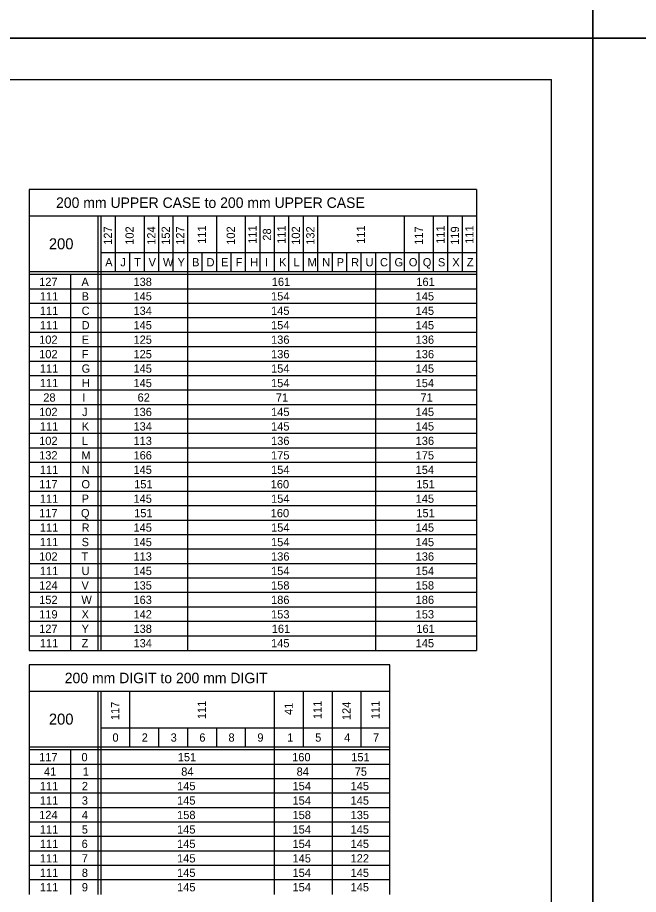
# Model space of a CAD drawing. Extents: x 637580 to 641849, y 297270 to 299646.
# Drawn here: x 639053.4 to 639278.9, y 298740.6 to 299059.1 of the extents above; entities that cross this region are included whole.
import ezdxf

# ---------------------------------------------------------------- set-up
doc = ezdxf.new("R2010")
doc.units = 0
for name, color, linetype in [('1', 7, 'Continuous'), ('2', 7, 'Continuous'), ('XCS-GRID-HVGL', 7, 'Continuous')]:
    doc.layers.add(name, color=color, linetype=linetype)

msp = doc.modelspace()

# ---------------------------------------------------------------- linework, layer by layer
at = {"layer": '1'}
for p in [(638461.31, 299036.63), (639247.31, 298472.63)]:
    msp.add_line(p, (639247.31, 299036.63), dxfattribs=at)
at = {"layer": '2'}
for p, q in [((639220.11, 298996.63), (639057.61, 298996.63)), ((639057.61, 298996.63), (639057.61, 298829.25)), ((639220.11, 298996.63), (639220.11, 298829.25)), ((639057.61, 298987.13), (639220.11, 298987.13)), ((639082.61, 298987.13), (639082.61, 298829.25)), ((639083.61, 298987.13), (639083.61, 298829.25)), ((639088.86, 298987.13), (639088.86, 298966.75)), ((639099.36, 298987.13), (639099.36, 298966.75)), ((639104.61, 298987.13), (639104.61, 298966.75)), ((639109.86, 298987.13), (639109.86, 298966.75)), ((639115.11, 298987.13), (639115.11, 298829.25)), ((639125.61, 298987.13), (639125.61, 298966.75)), ((639136.11, 298987.13), (639136.11, 298966.75)), ((639141.36, 298987.13), (639141.36, 298966.75)), ((639146.61, 298987.13), (639146.61, 298966.75)), ((639151.86, 298987.13), (639151.86, 298966.75)), ((639157.11, 298987.13), (639157.11, 298966.75)), ((639162.36, 298987.13), (639162.36, 298966.75)), ((639193.86, 298987.13), (639193.86, 298966.75)), ((639204.36, 298987.13), (639204.36, 298966.75)), ((639209.61, 298987.13), (639209.61, 298966.75)), ((639214.86, 298987.13), (639214.86, 298966.75)), ((639083.61, 298973.75), (639220.11, 298973.75)), ((639094.11, 298973.75), (639094.11, 298966.75)), ((639120.36, 298973.75), (639120.36, 298966.75)), ((639130.86, 298973.75), (639130.86, 298966.75)), ((639167.61, 298973.75), (639167.61, 298966.75)), ((639172.86, 298973.75), (639172.86, 298966.75)), ((639178.11, 298973.75), (639178.11, 298966.75)), ((639178.11, 298973.75), (639178.11, 298966.75)), ((639183.36, 298973.75), (639183.36, 298829.25)), ((639188.61, 298973.75), (639188.61, 298966.75)), ((639199.11, 298973.75), (639199.11, 298966.75)), ((639220.11, 298966.75), (639057.61, 298966.75)), ((639220.11, 298965.75), (639057.61, 298965.75)), ((639072.61, 298965.75), (639072.61, 298829.25)), ((639220.11, 298960.5), (639057.61, 298960.5)), ((639220.11, 298955.25), (639057.61, 298955.25)), ((639220.11, 298950), (639057.61, 298950)), ((639220.11, 298944.75), (639057.61, 298944.75)), ((639220.11, 298939.5), (639057.61, 298939.5)), ((639220.11, 298934.25), (639057.61, 298934.25)), ((639220.11, 298929), (639057.61, 298929)), ((639220.11, 298923.75), (639057.61, 298923.75)), ((639220.11, 298918.5), (639057.61, 298918.5)), ((639220.11, 298913.25), (639057.61, 298913.25)), ((639220.11, 298908), (639057.61, 298908)), ((639220.11, 298902.75), (639057.61, 298902.75)), ((639220.11, 298897.5), (639057.61, 298897.5)), ((639220.11, 298892.25), (639057.61, 298892.25)), ((639220.11, 298887), (639057.61, 298887)), ((639220.11, 298881.75), (639057.61, 298881.75)), ((639220.11, 298876.5), (639057.61, 298876.5)), ((639220.11, 298871.25), (639057.61, 298871.25)), ((639220.11, 298866), (639057.61, 298866)), ((639220.11, 298860.75), (639057.61, 298860.75)), ((639220.11, 298855.5), (639057.61, 298855.5)), ((639220.11, 298850.25), (639057.61, 298850.25)), ((639220.11, 298845), (639057.61, 298845)), ((639220.11, 298839.75), (639057.61, 298839.75)), ((639220.11, 298834.5), (639057.61, 298834.5)), ((639057.61, 298829.25), (639057.61, 298829.25)), ((639057.61, 298829.25), (639220.11, 298829.25)), ((639188.61, 298824), (639057.61, 298824)), ((639057.61, 298824), (639057.61, 298740.63)), ((639188.61, 298740.63), (639188.61, 298824)), ((639057.61, 298814.5), (639188.61, 298814.5)), ((639082.61, 298814.5), (639082.61, 298740.63)), ((639083.61, 298814.5), (639083.61, 298740.63)), ((639094.11, 298814.5), (639094.11, 298794.13)), ((639146.61, 298814.5), (639146.61, 298740.63)), ((639157.11, 298814.5), (639157.11, 298794.13)), ((639167.61, 298814.5), (639167.61, 298740.63)), ((639178.11, 298814.5), (639178.11, 298794.13)), ((639083.61, 298801.13), (639188.61, 298801.13)), ((639104.61, 298801.13), (639104.61, 298794.13)), ((639115.11, 298801.13), (639115.11, 298794.13)), ((639125.61, 298801.13), (639125.61, 298794.13)), ((639136.11, 298801.13), (639136.11, 298794.13)), ((639188.61, 298794.13), (639057.61, 298794.13)), ((639188.61, 298793.13), (639057.61, 298793.13)), ((639072.61, 298793.13), (639072.61, 298740.63)), ((639188.61, 298787.88), (639057.61, 298787.88)), ((639188.61, 298782.63), (639057.61, 298782.63)), ((639188.61, 298777.38), (639057.61, 298777.38)), ((639188.61, 298772.13), (639057.61, 298772.13)), ((639188.61, 298766.88), (639057.61, 298766.88)), ((639188.61, 298761.63), (639057.61, 298761.63)), ((639188.61, 298756.38), (639057.61, 298756.38)), ((639188.61, 298751.13), (639057.61, 298751.13)), ((639188.61, 298745.88), (639057.61, 298745.88))]:
    msp.add_line(p, q, dxfattribs=at)
at = {"layer": 'XCS-GRID-HVGL'}
for points in [[(638421.31, 299645.63), (639262.31, 299645.63), (639262.31, 299051.63), (638421.31, 299051.63)], [(639262.31, 299645.63), (640103.31, 299645.63), (640103.31, 299051.63), (639262.31, 299051.63)], [(638421.31, 299051.63), (639262.31, 299051.63), (639262.31, 298457.63), (638421.31, 298457.63)], [(639262.31, 299051.63), (640103.31, 299051.63), (640103.31, 298457.63), (639262.31, 298457.63)]]:
    msp.add_lwpolyline(points, close=True, dxfattribs=at)

# ---------------------------------------------------------------- texts
at = {"layer": '2'}
for s, height, p in [('200 mm UPPER CASE to 200 mm UPPER CASE', 3.8, (639067.4, 298989.98)), ('200', 4, (639064.8, 298974.94)), ('A', 3, (639085.26, 298968.75)), ('J', 3, (639090.74, 298968.75)), ('T', 3, (639095.74, 298968.75)), ('V', 3, (639101.01, 298968.75)), ('W', 3, (639106.23, 298968.75)), ('Y', 3, (639111.54, 298968.75)), ('B', 3, (639116.8, 298968.75)), ('D', 3, (639122.05, 298968.75)), ('E', 3, (639127.32, 298968.75)), ('F', 3, (639132.62, 298968.75)), ('H', 3, (639137.89, 298968.75)), ('I', 3, (639143.3, 298968.75)), ('K', 3, (639148.39, 298968.75)), ('L', 3, (639153.64, 298968.75)), ('M', 3, (639158.73, 298968.75)), ('N', 3, (639164.05, 298968.75)), ('P', 3, (639169.3, 298968.75)), ('R', 3, (639174.55, 298968.75)), ('U', 3, (639179.79, 298968.75)), ('C', 3, (639185.05, 298968.75)), ('G', 3, (639190.3, 298968.75)), ('O', 3, (639195.51, 298968.75)), ('Q', 3, (639200.58, 298968.75)), ('S', 3, (639206.07, 298968.75)), ('X', 3, (639211.29, 298968.75)), ('Z', 3, (639216.55, 298968.75)), ('127', 3, (639061.26, 298961.63)), ('A', 3, (639076.63, 298961.63)), ('138', 3, (639095.51, 298961.63)), ('161', 3, (639145.73, 298961.63)), ('161', 3, (639198.23, 298961.63)), ('111', 3, (639061.51, 298956.38)), ('B', 3, (639076.68, 298956.38)), ('145', 3, (639095.51, 298956.38)), ('154', 3, (639145.48, 298956.38)), ('145', 3, (639197.98, 298956.38)), ('111', 3, (639061.51, 298951.13)), ('C', 3, (639076.68, 298951.13)), ('134', 3, (639095.51, 298951.13)), ('145', 3, (639145.48, 298951.13)), ('145', 3, (639197.98, 298951.13)), ('111', 3, (639061.51, 298945.88)), ('D', 3, (639076.68, 298945.88)), ('145', 3, (639095.51, 298945.88)), ('154', 3, (639145.48, 298945.88)), ('145', 3, (639197.98, 298945.88)), ('102', 3, (639061.26, 298940.63)), ('E', 3, (639076.69, 298940.63)), ('125', 3, (639095.51, 298940.63)), ('136', 3, (639145.48, 298940.63)), ('136', 3, (639197.98, 298940.63)), ('102', 3, (639061.26, 298935.38)), ('F', 3, (639076.75, 298935.38)), ('125', 3, (639095.51, 298935.38)), ('136', 3, (639145.48, 298935.38)), ('136', 3, (639197.98, 298935.38)), ('111', 3, (639061.51, 298930.13)), ('G', 3, (639076.68, 298930.13)), ('145', 3, (639095.51, 298930.13)), ('154', 3, (639145.48, 298930.13)), ('145', 3, (639197.98, 298930.13)), ('111', 3, (639061.51, 298924.88)), ('H', 3, (639076.76, 298924.88)), ('145', 3, (639095.51, 298924.88)), ('154', 3, (639145.48, 298924.88)), ('154', 3, (639197.98, 298924.88)), ('28', 3, (639062.76, 298919.63)), ('I', 3, (639076.93, 298919.63)), ('62', 3, (639097.01, 298919.63)), ('71', 3, (639147.23, 298919.63)), ('71', 3, (639199.73, 298919.63)), ('102', 3, (639061.26, 298914.38)), ('J', 3, (639076.87, 298914.38)), ('136', 3, (639095.51, 298914.38)), ('145', 3, (639145.48, 298914.38)), ('145', 3, (639197.98, 298914.38)), ('111', 3, (639061.51, 298909.13)), ('K', 3, (639076.76, 298909.13)), ('134', 3, (639095.51, 298909.13)), ('145', 3, (639145.48, 298909.13)), ('145', 3, (639197.98, 298909.13)), ('102', 3, (639061.26, 298903.88)), ('L', 3, (639076.76, 298903.88)), ('113', 3, (639095.51, 298903.88)), ('136', 3, (639145.48, 298903.88)), ('136', 3, (639197.98, 298903.88)), ('132', 3, (639061.26, 298898.63)), ('M', 3, (639076.61, 298898.63)), ('166', 3, (639095.51, 298898.63)), ('175', 3, (639145.48, 298898.63)), ('175', 3, (639197.98, 298898.63)), ('111', 3, (639061.51, 298893.38)), ('N', 3, (639076.68, 298893.38)), ('145', 3, (639095.51, 298893.38)), ('154', 3, (639145.48, 298893.38)), ('154', 3, (639197.98, 298893.38)), ('117', 3, (639061.26, 298888.13)), ('O', 3, (639076.63, 298888.13)), ('151', 3, (639095.76, 298888.13)), ('160', 3, (639145.35, 298888.13)), ('151', 3, (639198.23, 298888.13)), ('111', 3, (639061.51, 298882.88)), ('P', 3, (639076.68, 298882.88)), ('145', 3, (639095.51, 298882.88)), ('154', 3, (639145.48, 298882.88)), ('145', 3, (639197.98, 298882.88)), ('117', 3, (639061.26, 298877.63)), ('Q', 3, (639076.45, 298877.63)), ('151', 3, (639095.76, 298877.63)), ('160', 3, (639145.35, 298877.63)), ('151', 3, (639198.23, 298877.63)), ('111', 3, (639061.51, 298872.38)), ('R', 3, (639076.68, 298872.38)), ('145', 3, (639095.51, 298872.38)), ('154', 3, (639145.48, 298872.38)), ('145', 3, (639197.98, 298872.38)), ('111', 3, (639061.51, 298867.13)), ('S', 3, (639076.69, 298867.13)), ('145', 3, (639095.51, 298867.13)), ('154', 3, (639145.48, 298867.13)), ('145', 3, (639197.98, 298867.13)), ('102', 3, (639061.26, 298861.88)), ('T', 3, (639076.62, 298861.88)), ('113', 3, (639095.51, 298861.88)), ('136', 3, (639145.48, 298861.88)), ('136', 3, (639197.98, 298861.88)), ('111', 3, (639061.51, 298856.63)), ('U', 3, (639076.67, 298856.63)), ('145', 3, (639095.51, 298856.63)), ('154', 3, (639145.48, 298856.63)), ('154', 3, (639197.98, 298856.63)), ('124', 3, (639061.26, 298851.38)), ('V', 3, (639076.63, 298851.38)), ('135', 3, (639095.51, 298851.38)), ('158', 3, (639145.48, 298851.38)), ('158', 3, (639197.98, 298851.38)), ('152', 3, (639061.26, 298846.13)), ('W', 3, (639076.61, 298846.13)), ('163', 3, (639095.51, 298846.13)), ('186', 3, (639145.48, 298846.13)), ('186', 3, (639197.98, 298846.13)), ('119', 3, (639061.26, 298840.88)), ('X', 3, (639076.67, 298840.88)), ('142', 3, (639095.51, 298840.88)), ('153', 3, (639145.48, 298840.88)), ('153', 3, (639197.98, 298840.88)), ('127', 3, (639061.26, 298835.63)), ('Y', 3, (639076.67, 298835.63)), ('138', 3, (639095.51, 298835.63)), ('161', 3, (639145.73, 298835.63)), ('161', 3, (639198.23, 298835.63)), ('111', 3, (639061.51, 298830.38)), ('Z', 3, (639076.68, 298830.38)), ('134', 3, (639095.51, 298830.38)), ('145', 3, (639145.48, 298830.38)), ('145', 3, (639197.98, 298830.38)), ('200 mm DIGIT to 200 mm DIGIT', 3.8, (639070.56, 298817.35)), ('200', 4, (639064.8, 298802.31)), ('0', 3, (639087.88, 298796.13)), ('2', 3, (639098.51, 298796.13)), ('3', 3, (639109.01, 298796.13)), ('6', 3, (639119.43, 298796.13)), ('8', 3, (639130.01, 298796.13)), ('9', 3, (639140.5, 298796.13)), ('1', 3, (639151.35, 298796.13)), ('5', 3, (639161.51, 298796.13)), ('4', 3, (639172.01, 298796.13)), ('7', 3, (639182.51, 298796.13)), ('117', 3, (639061.26, 298789)), ('0', 3, (639076.63, 298789)), ('151', 3, (639111.6, 298789)), ('160', 3, (639153.13, 298789)), ('151', 3, (639174.6, 298789)), ('41', 3, (639063.01, 298783.75)), ('1', 3, (639077.1, 298783.75)), ('84', 3, (639112.85, 298783.75)), ('84', 3, (639154.76, 298783.75)), ('75', 3, (639175.85, 298783.75)), ('111', 3, (639061.51, 298778.5)), ('2', 3, (639076.76, 298778.5)), ('145', 3, (639111.35, 298778.5)), ('154', 3, (639153.26, 298778.5)), ('145', 3, (639174.35, 298778.5)), ('111', 3, (639061.51, 298773.25)), ('3', 3, (639076.76, 298773.25)), ('145', 3, (639111.35, 298773.25)), ('154', 3, (639153.26, 298773.25)), ('145', 3, (639174.35, 298773.25)), ('124', 3, (639061.26, 298768)), ('4', 3, (639076.76, 298768)), ('158', 3, (639111.35, 298768)), ('158', 3, (639153.26, 298768)), ('135', 3, (639174.35, 298768)), ('111', 3, (639061.51, 298762.75)), ('5', 3, (639076.76, 298762.75)), ('145', 3, (639111.35, 298762.75)), ('154', 3, (639153.26, 298762.75)), ('145', 3, (639174.35, 298762.75)), ('111', 3, (639061.51, 298757.5)), ('6', 3, (639076.68, 298757.5)), ('145', 3, (639111.35, 298757.5)), ('154', 3, (639153.26, 298757.5)), ('145', 3, (639174.35, 298757.5)), ('111', 3, (639061.51, 298752.25)), ('7', 3, (639076.76, 298752.25)), ('145', 3, (639111.35, 298752.25)), ('145', 3, (639153.26, 298752.25)), ('122', 3, (639174.35, 298752.25)), ('111', 3, (639061.51, 298747)), ('8', 3, (639076.76, 298747)), ('145', 3, (639111.35, 298747)), ('154', 3, (639153.26, 298747)), ('145', 3, (639174.35, 298747)), ('111', 3, (639061.51, 298741.75)), ('9', 3, (639076.75, 298741.75)), ('145', 3, (639111.35, 298741.75)), ('154', 3, (639153.26, 298741.75)), ('145', 3, (639174.35, 298741.75))]:
    msp.add_text(s, height=height, dxfattribs=at).set_placement(p)
for s, p in [('127', (639087.74, 298976.59)), ('102', (639095.61, 298976.59)), ('124', (639103.49, 298976.59)), ('152', (639108.74, 298976.59)), ('127', (639113.99, 298976.59)), ('111', (639121.86, 298976.93)), ('102', (639132.36, 298976.59)), ('111', (639140.24, 298976.93)), ('111', (639150.74, 298976.93)), ('102', (639155.99, 298976.59)), ('132', (639161.24, 298976.59)), ('111', (639179.61, 298976.93)), ('117', (639200.61, 298976.59)), ('111', (639208.49, 298976.93)), ('119', (639213.74, 298976.58)), ('111', (639218.99, 298976.93)), ('28', (639145.49, 298978.09)), ('117', (639090.36, 298803.96)), ('111', (639121.86, 298804.31)), ('111', (639163.86, 298804.31)), ('124', (639174.36, 298803.96)), ('111', (639184.86, 298804.31)), ('41', (639153.36, 298805.81))]:
    msp.add_text(s, height=3, rotation=90, dxfattribs=at).set_placement(p)

doc.saveas('drawing.dxf')
